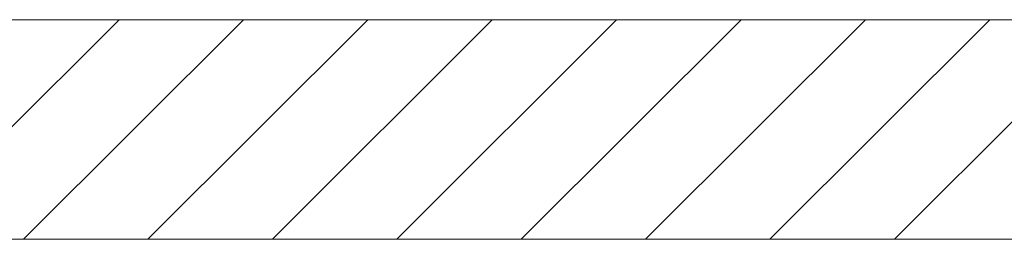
# Model space of a CAD drawing. Extents: x -620 to 300, y 62 to 1112.
# Tile 272 of 288: x 220.13 to 231.32, y 865.73 to 868.23. Entities that reach past the tile are written whole.
import ezdxf
from ezdxf.lldxf.tags import DXFTag

# ---------------------------------------------------------------- set-up
doc = ezdxf.new("R2010")
doc.units = 0
doc.layers.get('0').update_dxf_attribs({"lineweight": 13})
doc.layers.add('E_Detail_Linie_Text_Bem', color=7, linetype='Continuous', lineweight=13)
doc.layers.add('E_Detail_Wandschraffur', color=7, linetype='Continuous', lineweight=5, true_color=0xc0c0c0)
tags = doc.linetypes.add('fein_strichliert', pattern=[4, 1, -2, 1]).pattern_tags.tags
tags[8:9] = [DXFTag(74, 4), DXFTag(75, 0), DXFTag(340, '0'), DXFTag(46, 0.0), DXFTag(50, 0.0), DXFTag(44, 0.0), DXFTag(45, 0.0)]
tags[6:7] = [DXFTag(74, 4), DXFTag(75, 0), DXFTag(340, '0'), DXFTag(46, 0.0), DXFTag(50, 0.0), DXFTag(44, 0.0), DXFTag(45, 0.0)]
tags[4:5] = [DXFTag(74, 4), DXFTag(75, 0), DXFTag(340, '0'), DXFTag(46, 0.0), DXFTag(50, 0.0), DXFTag(44, 0.0), DXFTag(45, 0.0)]

# ---------------------------------------------------------------- blocks, each defined once
blk = doc.blocks.new('Referenz-A06GA1N28I')
at = {"layer": 'E_Detail_Linie_Text_Bem', "linetype": 'Continuous', "ltscale": 0.13}
for p, q in [((241.415, 868.232), (190.087, 868.232)), ((190.087, 865.732), (238.915, 865.732)), ((200.48, 865.732), (241.415, 865.732))]:
    blk.add_line(p, q, dxfattribs=at)
at = {"layer": 'E_Detail_Wandschraffur', "linetype": 'ByBlock', "ltscale": 0.13}
for p, q in [((218.757, 865.732), (221.257, 868.232)), ((221.586, 865.732), (224.086, 868.232)), ((224.414, 865.732), (226.914, 868.232)), ((227.243, 865.732), (229.743, 868.232)), ((230.071, 865.732), (232.571, 868.232))]:
    blk.add_line(p, q, dxfattribs=at)
at = {"layer": 'E_Detail_Wandschraffur', "linetype": 'fein_strichliert', "ltscale": 0.13}
for p, q in [((220.171, 865.732), (222.671, 868.232)), ((223, 865.732), (225.5, 868.232)), ((225.828, 865.732), (228.328, 868.232)), ((228.657, 865.732), (231.157, 868.232))]:
    blk.add_line(p, q, dxfattribs=at)

msp = doc.modelspace()

# ---------------------------------------------------------------- block references
at = {"color": 8, "lineweight": 25, "ltscale": 0.25, "true_color": 0x808080}
msp.add_blockref('Referenz-A06GA1N28I', (0, 0), dxfattribs=at)

doc.saveas('drawing.dxf')
